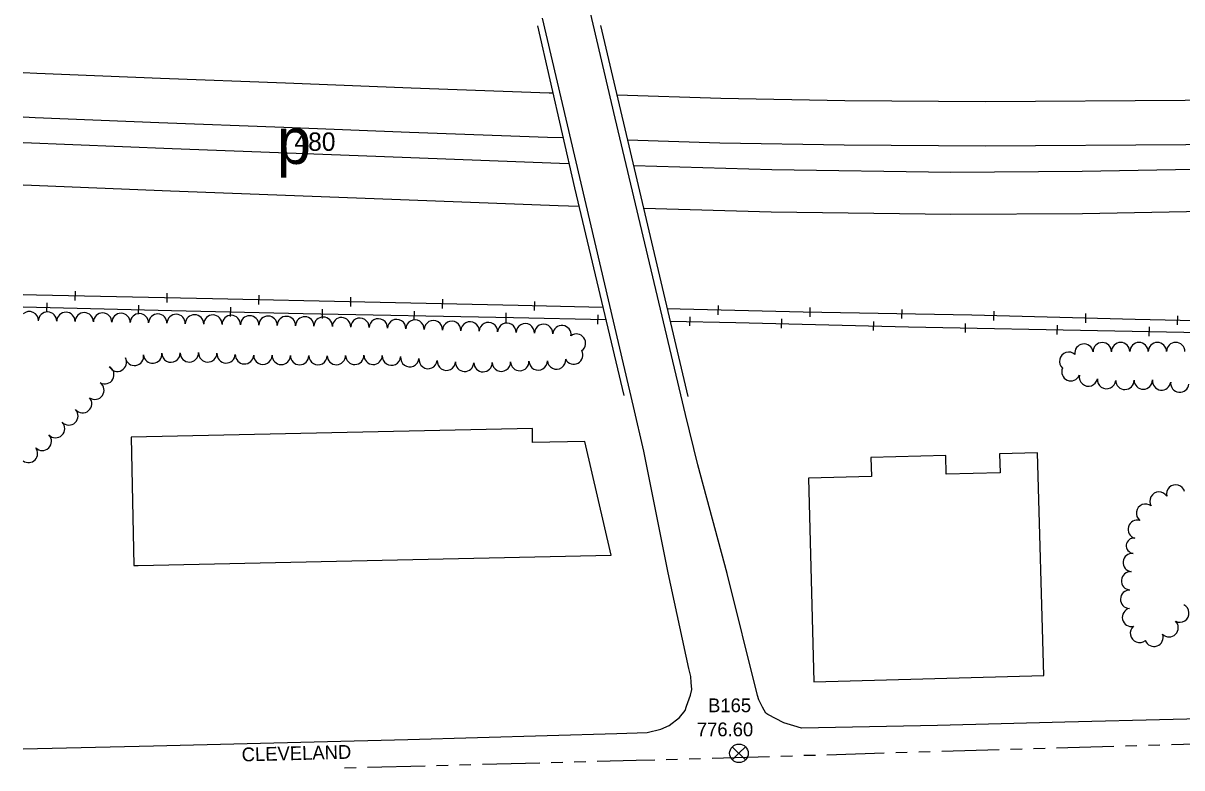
# Model space of a CAD drawing. Extents: x -25029 to 2274964, y -81170 to 687028.
# Drawn here: x -19748 to -18487, y -64551 to -63741 of the extents above; entities that cross this region are included whole.
import ezdxf

# ---------------------------------------------------------------- set-up
doc = ezdxf.new("R2010")
doc.units = 0
for name, color, linetype in [('BLDG', 7, 'Continuous'), ('BRIDGE', 7, 'Continuous'), ('DIVISIONS', 7, 'Continuous'), ('INTERSTATE', 7, 'Continuous'), ('ROAD', 7, 'Continuous'), ('ROAD-NAME', 7, 'Continuous'), ('RR', 7, 'Continuous'), ('TI_VER', 7, 'Continuous'), ('TREES', 7, 'Continuous')]:
    doc.layers.add(name, color=color, linetype=linetype)

msp = doc.modelspace()

# ---------------------------------------------------------------- linework, layer by layer
at = {"layer": 'BLDG'}
for points in [[(-19623.3, -64330.6), (-19108.5, -64319.4), (-19137, -64195.7), (-19193.9, -64196.9), (-19194.2, -64181.6), (-19631, -64191.1), (-19627.9, -64330.8)], [(-18685.7, -64209.4), (-18685.2, -64229.8), (-18743.8, -64231.4), (-18744.4, -64211.1), (-18825.8, -64213.3), (-18825.3, -64233.8), (-18893.8, -64235.6), (-18887.8, -64457.3), (-18637.7, -64450.5), (-18644.3, -64208.3)]]:
    msp.add_lwpolyline(points, close=True, dxfattribs=at)
at = {"layer": 'BRIDGE'}
msp.add_line((-19024.7, -64147), (-19119.7, -63743.2), dxfattribs=at)
msp.add_lwpolyline([(-19188.8, -63743.6), (-19148.5, -63920), (-19094.8, -64145.7)], dxfattribs=at)
at = {"layer": 'DIVISIONS'}
for p, q in [((-18498.8, -64525.4), (-18436.4, -64523.6)), ((-18873.7, -64536.5), (-18811.2, -64534.6)), ((-18798.7, -64534.3), (-18786.2, -64533.9)), ((-18773.7, -64533.5), (-18761.2, -64533.2)), ((-18748.7, -64532.8), (-18686.3, -64531)), ((-18673.8, -64530.6), (-18661.3, -64530.2)), ((-18648.8, -64529.8), (-18636.3, -64529.5)), ((-18623.8, -64529.1), (-18561.3, -64527.3)), ((-18548.8, -64526.9), (-18536.3, -64526.5)), ((-18523.8, -64526.2), (-18511.3, -64525.8)), ((-19373.5, -64550.1), (-19311, -64548.5)), ((-19298.5, -64548.2), (-19286, -64547.9)), ((-19273.5, -64547.6), (-19261, -64547.2)), ((-19248.5, -64546.9), (-19186.1, -64545.3)), ((-19173.6, -64545), (-19161.1, -64544.7)), ((-19148.6, -64544.3), (-19136.1, -64544)), ((-19048.6, -64541.7), (-19036.1, -64541.3)), ((-19023.6, -64540.9), (-19011.1, -64540.5)), ((-18998.6, -64540.2), (-18936.1, -64538.3)), ((-18923.7, -64538), (-18911.2, -64537.6)), ((-18898.7, -64537.2), (-18886.2, -64536.9)), ((-19398.5, -64550.8), (-19386, -64550.5))]:
    msp.add_line(p, q, dxfattribs=at)
msp.add_lwpolyline([(-19123.6, -64543.7), (-19081.2, -64542.6), (-19061.1, -64542)], dxfattribs=at)
at = {"layer": 'INTERSTATE'}
for points in [[(-19748.4, -63794.5), (-19733.4, -63795.1), (-19598.9, -63800.5), (-19462.9, -63805.8), (-19326.1, -63811.2), (-19176.1, -63816.5), (-19172.1, -63816.7)], [(-19101.9, -63818.9), (-18989.1, -63822.5), (-18854.2, -63825), (-18701.1, -63826.1), (-18483.7, -63824.6), (-18258.5, -63819.5), (-18079.3, -63811.5), (-17920.9, -63803.4), (-17851.6, -63798.8)], [(-19748.4, -63842.8), (-19735.3, -63843.3), (-19600.8, -63848.8), (-19464.8, -63854), (-19327.9, -63859.4), (-19177.7, -63864.8), (-19161, -63865.3)], [(-19090.5, -63867.6), (-18990.3, -63870.8), (-18854.9, -63873.3), (-18701.1, -63874.4), (-18483, -63872.9), (-18256.9, -63867.8), (-18077, -63859.7), (-17917.7, -63851.6), (-17850, -63846.1)], [(-19154.4, -63893.9), (-19164.5, -63893.6), (-19364.4, -63886), (-19586.2, -63877.5), (-19748.4, -63871.1)], [(-17849.1, -63872), (-18166.6, -63891.6), (-18351.8, -63897.7), (-18596, -63902.3), (-18738.7, -63903.1), (-18933.5, -63900.4), (-19083.8, -63896)], [(-19143.7, -63940.2), (-19166, -63939.5), (-19366.2, -63931.9), (-19588, -63923.4), (-19748.4, -63917.1)], [(-17847.5, -63919.8), (-18164.6, -63937.5), (-18350.6, -63943.6), (-18595.5, -63948.2), (-18738.8, -63949), (-18934.5, -63946.4), (-19072.9, -63942.3)]]:
    msp.add_lwpolyline(points, dxfattribs=at)
at = {"layer": 'ROAD'}
for points in [[(-17828.3, -64478), (-18015.9, -64484.6), (-18378.9, -64495.5), (-18614.8, -64501.3), (-18753.2, -64504.9), (-18901.2, -64507.6), (-18909.8, -64505.1), (-18920.5, -64501.9), (-18938.1, -64492.7), (-18940.1, -64491.3), (-18943.8, -64484.8), (-18947.6, -64476.9), (-18949.2, -64472.3), (-18982.3, -64339.6), (-19014.3, -64221.3), (-19027.7, -64166.4), (-19104.1, -63844.3), (-19132, -63724.9)], [(-19748.4, -64530.1), (-19606.4, -64526.9), (-19329.9, -64520), (-19102.2, -64513.5), (-19069.2, -64512.5), (-19054.3, -64508.9), (-19045.3, -64504.8), (-19034.2, -64496), (-19028, -64488.6), (-19026.4, -64483.8), (-19022, -64471.8), (-19020.5, -64465.7), (-19021.3, -64458), (-19021.8, -64451.3), (-19023.9, -64442.8), (-19046.3, -64338.7), (-19073, -64206.5), (-19084.3, -64157.9), (-19183.3, -63735.5)]]:
    msp.add_lwpolyline(points, dxfattribs=at)
at = {"layer": 'RR'}
for p, q in [((-19691.9, -64032.4), (-19692.1, -64042.4)), ((-19591.9, -64034.5), (-19592.1, -64044.5)), ((-19491.9, -64036.7), (-19492.2, -64046.7)), ((-19392, -64039), (-19392.2, -64049)), ((-19292, -64041.2), (-19292.2, -64051.2)), ((-19192, -64043.4), (-19192.2, -64053.4)), ((-19722.7, -64055.1), (-19722.4, -64045.1)), ((-19622.7, -64057.5), (-19622.5, -64047.5)), ((-19522.7, -64059.8), (-19522.5, -64049.8)), ((-19422.7, -64062), (-19422.5, -64052)), ((-19322.7, -64064), (-19322.5, -64054)), ((-19222.8, -64066), (-19222.6, -64056)), ((-18992.1, -64047.9), (-18992.3, -64057.9)), ((-18892.1, -64050.2), (-18892.3, -64060.2)), ((-18792.1, -64052.1), (-18792.3, -64062.1)), ((-18692.1, -64054.1), (-18692.4, -64064.1)), ((-18592.2, -64056.6), (-18592.4, -64066.6)), ((-19122.8, -64068.1), (-19122.6, -64058.1)), ((-19022.8, -64070.2), (-19022.6, -64060.2)), ((-18922.9, -64072.6), (-18922.6, -64062.6)), ((-18822.9, -64075.2), (-18822.6, -64065.2)), ((-18722.9, -64077.4), (-18722.7, -64067.4)), ((-18622.9, -64079.3), (-18622.7, -64069.3)), ((-18492.2, -64059.1), (-18492.4, -64069)), ((-18522.9, -64081.2), (-18522.7, -64071.2))]:
    msp.add_line(p, q, dxfattribs=at)
for points in [[(-19117.6, -64050), (-19209.6, -64048), (-19376.6, -64044.4), (-19542.2, -64040.5), (-19734, -64036.5), (-19748.4, -64036.2)], [(-19748.4, -64049.5), (-19587, -64053.4), (-19443.6, -64056.6), (-19214.7, -64061.1), (-19114.4, -64063.3)], [(-17842.4, -64068.1), (-18036.5, -64070.2), (-18204, -64069.5), (-18374.5, -64066.8), (-18538.3, -64063), (-18716, -64058.5), (-18899.6, -64055), (-19033.5, -64051.9), (-19047.1, -64051.6)], [(-19044.1, -64064.8), (-18972.8, -64066.3), (-18784.9, -64071.2), (-18560.3, -64075.5), (-18391.7, -64078.8), (-18217.6, -64082), (-18034.6, -64083.3), (-17841.9, -64080.9)]]:
    msp.add_lwpolyline(points, dxfattribs=at)
at = {"layer": 'TI_VER'}
for p, q in [((-18976.8, -64527.8), (-18962.4, -64542.2)), ((-18969.6, -64535), (-18976.8, -64542.2)), ((-18969.6, -64535), (-18962.4, -64527.8))]:
    msp.add_line(p, q, dxfattribs=at)
msp.add_circle((-18969.4, -64535), 10.1, dxfattribs=at)
at = {"layer": 'TREES'}
for centre, radius, start, end in [((-19741.8, -64064.5), 10, 358.926, 130.6645), ((-19721.9, -64064.9), 10, 358.926, 178.926), ((-19701.9, -64065.2), 10, 358.926, 178.926), ((-19681.9, -64065.6), 10, 358.926, 178.926), ((-19661.9, -64066), 10, 358.926, 178.926), ((-19641.9, -64066.4), 10, 358.926, 178.926), ((-19621.9, -64066.7), 10, 358.926, 178.926), ((-19601.9, -64067.1), 10, 358.926, 178.926), ((-19581.9, -64067.5), 10, 358.926, 178.926), ((-19561.9, -64067.9), 10, 358.926, 178.926), ((-19541.9, -64068.2), 10, 358.926, 178.926), ((-19521.9, -64068.6), 10, 358.926, 178.926), ((-19501.9, -64069), 10, 358.926, 178.926), ((-19481.9, -64069.4), 10, 358.926, 178.926), ((-19461.9, -64069.7), 10, 358.926, 178.926), ((-19441.9, -64070.1), 10, 358.926, 178.926), ((-19421.9, -64070.5), 10, 358.926, 178.926), ((-19401.9, -64071), 10, 358.1933, 178.1933), ((-19381.9, -64071.6), 10, 358.0978, 178.0978), ((-19361.9, -64072.3), 10, 358.0978, 178.0978), ((-19341.9, -64073), 10, 358.0978, 178.0978), ((-19322, -64073.6), 10, 358.0978, 178.0978), ((-19302, -64074.3), 10, 358.0978, 178.0978), ((-19282, -64075), 10, 358.0978, 178.0978), ((-19262, -64075.6), 10, 358.0978, 178.0978), ((-19242, -64076.3), 10, 358.0978, 178.0978), ((-19222, -64077), 10, 358.0978, 178.0978), ((-19202, -64077.6), 10, 358.0978, 178.0978), ((-19182, -64078.3), 10, 358.0978, 178.0978), ((-19162.1, -64079.7), 10, 353.5669, 173.5669), ((-19146.2, -64088.9), 10, 306.266, 126.266), ((-18593.9, -64099.7), 10, 8.6479, 188.6479), ((-18574, -64098.2), 10, 0.0925, 180.0925), ((-18554, -64098.1), 10, 0.0925, 180.0925), ((-18534, -64098.1), 10, 0.0925, 180.0925), ((-18514, -64098.1), 10, 0.0925, 180.0925), ((-18494, -64098), 10, 0.0925, 180.0925), ((-19645.9, -64109.7), 10, 209.1315, 29.1315), ((-19627.3, -64103.2), 10, 189.2205, 9.2205), ((-19607.4, -64100.8), 10, 184.9477, 4.9477), ((-19587.5, -64099.7), 10, 181.0036, 1.0036), ((-19567.5, -64099.4), 10, 181.1046, 1.1046), ((-19547.5, -64099.5), 10, 178.1088, 358.1088), ((-19527.5, -64100.5), 10, 176.3754, 356.3754), ((-19507.5, -64101.5), 10, 177.7724, 357.7724), ((-19487.5, -64102), 10, 179.4494, 359.4494), ((-19467.5, -64102.2), 10, 179.3965, 359.3965), ((-19447.5, -64102.4), 10, 179.4944, 359.4944), ((-19427.5, -64102.5), 10, 179.6147, 359.6147), ((-19407.5, -64102.4), 10, 181.0003, 1.0003), ((-19387.5, -64102.1), 10, 180.9834, 0.9834), ((-19367.5, -64102.1), 10, 178.5825, 358.5825), ((-19347.6, -64103), 10, 176.6043, 356.6043), ((-19327.6, -64104.6), 10, 173.9363, 353.9363), ((-19307.7, -64106.7), 10, 173.9474, 353.9474), ((-19167.9, -64107.2), 10, 184.6669, 4.6669), ((-19149.2, -64101.7), 10, 208.1106, 28.1106), ((-18610.5, -64108.6), 10, 47.4633, 227.4633), ((-19659.5, -64123.2), 10, 240.2828, 60.2828), ((-19287.8, -64108.5), 10, 175.9383, 355.9383), ((-19267.9, -64109.7), 10, 177.2777, 357.2777), ((-19247.9, -64110.1), 10, 180.452, 0.452), ((-19227.9, -64109.6), 10, 182.2834, 2.2834), ((-19207.9, -64108.9), 10, 181.7426, 1.7426), ((-19187.9, -64108.3), 10, 181.6068, 1.6068), ((-18608.1, -64119.9), 10, 156.6817, 336.6817), ((-19670.3, -64140.1), 10, 234.448, 54.448), ((-18589.1, -64125.7), 10, 169.1202, 349.1202), ((-18569.3, -64128.5), 10, 174.8526, 354.8526), ((-18549.4, -64129.3), 10, 180.6893, 0.6893), ((-18529.4, -64129), 10, 180.943, 0.943), ((-18509.4, -64130), 10, 173.1214, 353.1214), ((-18489.6, -64132.3), 10, 173.823, 353.823), ((-19683.7, -64154.7), 10, 220.5451, 40.5451), ((-19698.6, -64168), 10, 223.1278, 43.1278), ((-19713.1, -64181.8), 10, 223.9316, 43.9316), ((-19727.5, -64195.7), 10, 223.9762, 43.9762), ((-19742.6, -64208.8), 10, 235.0738, 37.6791), ((-18494, -64252.9), 10, 14.5858, 194.5858), ((-18512.2, -64260.7), 10, 31.8711, 211.8711), ((-18526.9, -64273.8), 10, 51.8343, 231.8343), ((-18535.9, -64291.3), 10, 73.7376, 253.7376), ((-18539.5, -64309.2), 8.36, 84.1487, 264.1487), ((-18541.4, -64327.5), 10, 84.1487, 264.1487), ((-18543.2, -64347.4), 10, 85.5243, 265.5243), ((-18544.2, -64367.4), 10, 88.7011, 268.7011), ((-18542.2, -64387.1), 10, 103.1117, 283.1117), ((-18489.6, -64382.4), 10, 243.2618, 63.2618), ((-18533.5, -64404.5), 10, 129.7214, 309.7214), ((-18501.2, -64398.4), 10, 224.8578, 44.8578), ((-18517.7, -64408.8), 10, 199.7214, 19.7214)]:
    msp.add_arc(centre, radius, start, end, dxfattribs=at)

# ---------------------------------------------------------------- texts
at = {"layer": 'DIVISIONS'}
msp.add_text('CLEVELAND', height=15, rotation=1.4742, dxfattribs=at).set_placement((-19510.4, -64543.9))
at = {"layer": 'ROAD-NAME'}
for s, height, p in [('p', 50, (-19472.2, -63893.9)), ('480', 20, (-19453.1, -63879.7))]:
    msp.add_text(s, height=height, dxfattribs=at).set_placement(p)
at = {"layer": 'TI_VER'}
for s, p in [('B165', (-19003, -64490.3)), ('776.60', (-19015.2, -64516.5))]:
    msp.add_text(s, height=15, dxfattribs=at).set_placement(p)

doc.saveas('drawing.dxf')
